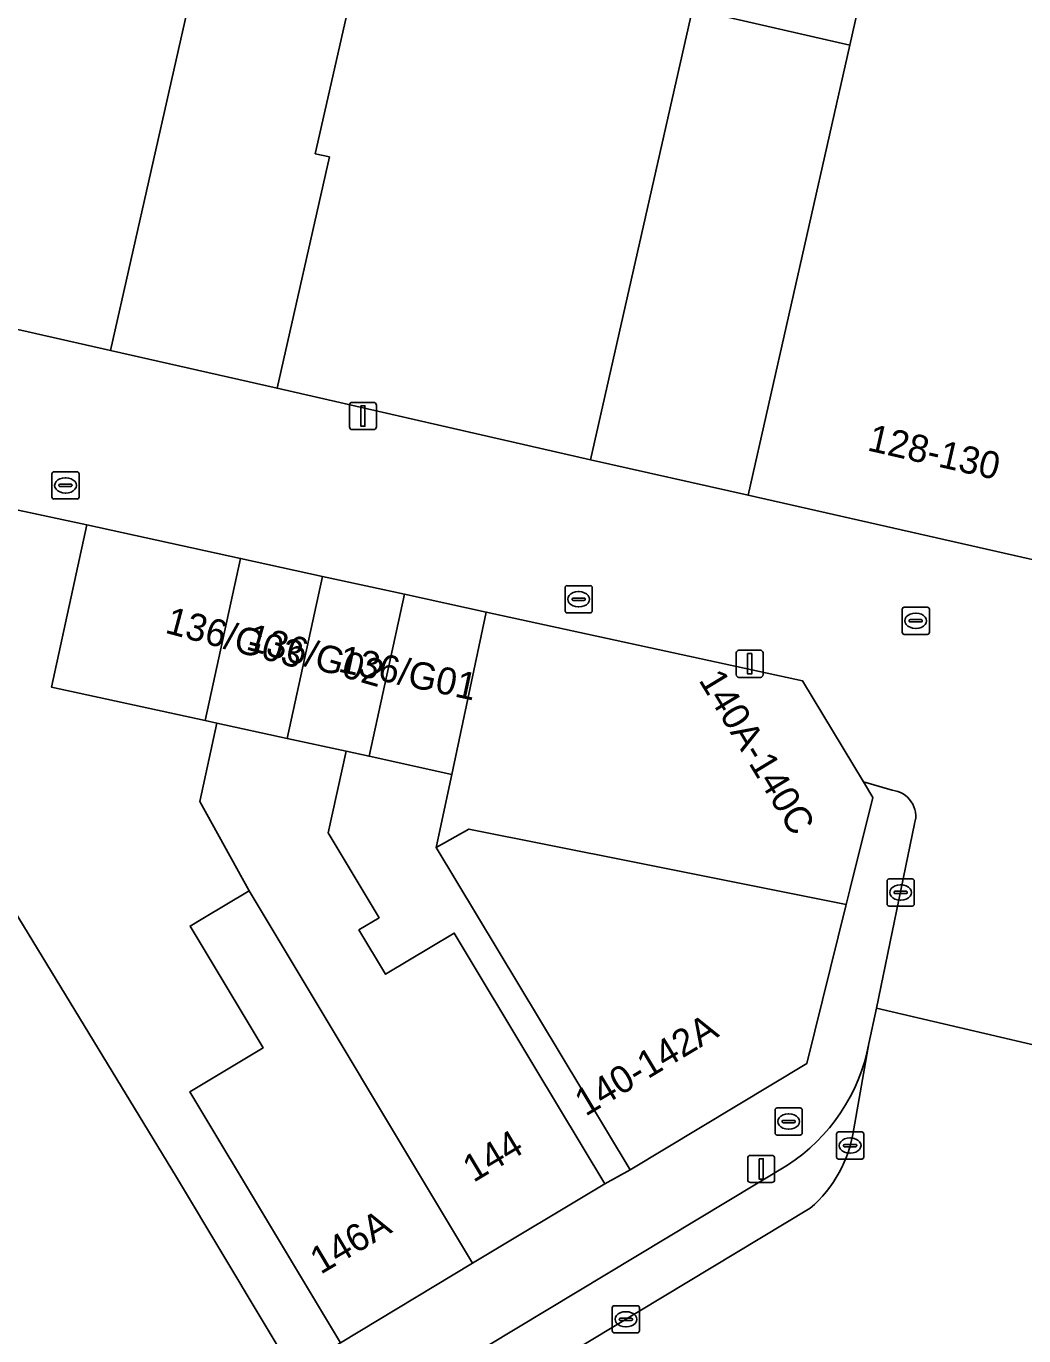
# Model space of a CAD drawing. Extents: x 161771 to 163125, y 382475 to 383179.
# Drawn here: x 162408.05 to 162444.79, y 382769.06 to 382817.29 of the extents above; entities that cross this region are included whole.
import ezdxf

# ---------------------------------------------------------------- set-up
doc = ezdxf.new("R2010")
doc.units = 0
for name, color, linetype in [('IMGEO_Brandkraan', 7, 'Continuous'), ('IMGEO_Erf', 7, 'Continuous'), ('IMGEO_Kolk', 7, 'Continuous'), ('IMGEO_Lichtmast', 7, 'Continuous'), ('IMGEO_Pand', 7, 'Continuous'), ('IMGEO_Pand_nummerreeks', 7, 'Continuous'), ('IMGEO_Parkeervlak_open', 7, 'Continuous'), ('IMGEO_Rijbaan_lokaal_open', 7, 'Continuous'), ('IMGEO_Rioolput', 7, 'Continuous'), ('IMGEO_Voetpad_open', 7, 'Continuous')]:
    doc.layers.add(name, color=color, linetype=linetype)

msp = doc.modelspace()

# ---------------------------------------------------------------- linework, layer by layer
at = {"layer": 'IMGEO_Brandkraan'}
for p, q in [((162435.629, 382776.526), (162435.629, 382777.378)), ((162435.704, 382777.452), (162436.556, 382777.452)), ((162436.117, 382777.232), (162436.142, 382777.232)), ((162436.63, 382777.378), (162436.63, 382776.526)), ((162435.888, 382776.946), (162435.888, 382776.958)), ((162436.326, 382776.909), (162435.928, 382776.909)), ((162435.931, 382776.995), (162436.329, 382776.995)), ((162436.372, 382776.958), (162436.372, 382776.946)), ((162436.556, 382776.452), (162435.704, 382776.452)), ((162436.14, 382776.672), (162436.115, 382776.672))]:
    msp.add_line(p, q, dxfattribs=at)
for points in [[(162435.629, 382776.526), (162435.629, 382777.378)], [(162435.704, 382777.452), (162436.556, 382777.452)], [(162436.63, 382777.378), (162436.63, 382776.526)], [(162436.556, 382776.452), (162435.704, 382776.452)]]:
    msp.add_lwpolyline(points, dxfattribs=at)
for centre, radius, start, end in [((162435.706, 382777.376), 0.0765, 91.552, 178.448), ((162435.706, 382777.376), 0.0765, 91.552, 178.448), ((162436.554, 382777.376), 0.0765, 1.552, 88.448), ((162436.554, 382777.376), 0.0765, 1.552, 88.448), ((162435.928, 382776.955), 0.0403, 85.8775, 175.7526), ((162435.925, 382776.945), 0.0366, 178.938, 274.7102), ((162436.329, 382776.952), 0.043, 264.8664, 352.4533), ((162436.333, 382776.957), 0.0386, 1.7309, 96.639), ((162435.706, 382776.528), 0.0765, 181.552, 268.448), ((162435.706, 382776.528), 0.0765, 181.552, 268.448), ((162436.554, 382776.528), 0.0765, 271.552, 358.448), ((162436.554, 382776.528), 0.0765, 271.552, 358.448)]:
    msp.add_arc(centre, radius, start, end, dxfattribs=at)
for centre, major_axis, ratio, start_param, end_param in [((162436.116, 382776.952), (-0.387, 0.002), 0.722429, 4.712389, 7.853982), ((162436.141, 382776.952), (-0.39, 0.002), 0.717154, 1.570796, 4.712389)]:
    msp.add_ellipse(centre, major_axis=major_axis, ratio=ratio, start_param=start_param, end_param=end_param, dxfattribs=at)
at = {"layer": 'IMGEO_Erf'}
for points in [[(162419.621, 382768.808), (162417.047, 382773.095), (162414.075, 382778.046), (162416.772, 382779.665), (162414.082, 382784.148), (162414.552, 382784.43), (162416.256, 382785.452), (162414.444, 382788.736), (162415.073, 382791.621), (162414.641, 382791.715), (162408.974, 382792.949), (162410.274, 382798.919), (162407.235, 382799.581), (162405.446, 382791.362), (162389.06, 382794.93), (162389.745, 382798.078), (162389.762, 382798.155), (162389.786, 382798.264), (162390.849, 382803.149), (162399.448, 382801.277), (162401.005, 382807.642), (162390.309, 382810.062), (162398.872, 382848.19)], [(162396.095, 382768.159), (162401.036, 382771.125), (162391.452, 382787.091), (162397.721, 382791.12), (162401.729, 382784.934), (162405.913, 382787.488), (162413.579, 382774.899), (162415.322, 382771.996), (162417.896, 382767.709)]]:
    msp.add_lwpolyline(points, dxfattribs=at)
for points in [[(162440.118, 382824.285), (162440.569, 382826.284), (162429.863, 382828.707), (162428.575, 382823.012), (162422.77, 382824.325), (162420.008, 382822.196), (162420.198, 382820.724), (162420.32, 382819.784), (162418.693, 382812.592), (162419.212, 382812.475), (162417.285, 382803.957), (162428.836, 382801.323), (162432.589, 382817.91), (162434.328, 382825.595)], [(162423.151, 382787.038), (162423.724, 382789.736), (162420.676, 382790.4), (162419.828, 382790.585), (162419.172, 382787.577), (162421.046, 382784.454), (162420.299, 382784.006), (162421.283, 382782.373), (162423.811, 382783.89), (162426.782, 382778.94), (162429.356, 382774.652), (162430.294, 382775.172), (162427.715, 382779.456)]]:
    msp.add_lwpolyline(points, close=True, dxfattribs=at)
at = {"layer": 'IMGEO_Kolk'}
for p, q in [((162408.994, 382799.95), (162408.994, 382800.802)), ((162409.069, 382800.876), (162409.921, 382800.876)), ((162409.995, 382800.802), (162409.995, 382799.95)), ((162409.253, 382800.37), (162409.253, 382800.382)), ((162409.691, 382800.333), (162409.293, 382800.333)), ((162409.296, 382800.419), (162409.694, 382800.419)), ((162409.482, 382800.656), (162409.507, 382800.656)), ((162409.737, 382800.382), (162409.737, 382800.37)), ((162409.921, 382799.876), (162409.069, 382799.876)), ((162409.505, 382800.096), (162409.48, 382800.096)), ((162427.895, 382795.758), (162427.895, 382796.61)), ((162427.97, 382796.684), (162428.822, 382796.684)), ((162428.383, 382796.464), (162428.408, 382796.464)), ((162428.896, 382796.61), (162428.896, 382795.758)), ((162428.154, 382796.178), (162428.154, 382796.19)), ((162428.592, 382796.141), (162428.194, 382796.141)), ((162428.197, 382796.227), (162428.595, 382796.227)), ((162428.638, 382796.19), (162428.638, 382796.178)), ((162428.822, 382795.684), (162427.97, 382795.684)), ((162428.406, 382795.904), (162428.381, 382795.904)), ((162439.83, 382785.887), (162440.682, 382785.887)), ((162439.755, 382784.961), (162439.755, 382785.813)), ((162440.014, 382785.381), (162440.014, 382785.393)), ((162440.057, 382785.43), (162440.455, 382785.43)), ((162440.243, 382785.667), (162440.268, 382785.667)), ((162440.498, 382785.393), (162440.498, 382785.381)), ((162440.756, 382785.813), (162440.756, 382784.961)), ((162440.682, 382784.887), (162439.83, 382784.887)), ((162440.452, 382785.344), (162440.054, 382785.344)), ((162440.266, 382785.107), (162440.241, 382785.107)), ((162437.894, 382775.64), (162437.894, 382776.492)), ((162437.969, 382776.566), (162438.821, 382776.566)), ((162438.382, 382776.346), (162438.407, 382776.346)), ((162438.895, 382776.492), (162438.895, 382775.64)), ((162438.153, 382776.06), (162438.153, 382776.072)), ((162438.591, 382776.023), (162438.193, 382776.023)), ((162438.196, 382776.109), (162438.594, 382776.109)), ((162438.405, 382775.786), (162438.38, 382775.786)), ((162438.637, 382776.072), (162438.637, 382776.06)), ((162438.821, 382775.566), (162437.969, 382775.566)), ((162429.634, 382769.243), (162429.634, 382770.095)), ((162429.709, 382770.169), (162430.561, 382770.169)), ((162430.122, 382769.949), (162430.147, 382769.949)), ((162430.635, 382770.095), (162430.635, 382769.243)), ((162429.893, 382769.663), (162429.893, 382769.675)), ((162430.331, 382769.626), (162429.933, 382769.626)), ((162429.936, 382769.712), (162430.334, 382769.712)), ((162430.377, 382769.675), (162430.377, 382769.663)), ((162430.561, 382769.169), (162429.709, 382769.169)), ((162430.145, 382769.389), (162430.12, 382769.389))]:
    msp.add_line(p, q, dxfattribs=at)
for points in [[(162408.994, 382799.95), (162408.994, 382800.802)], [(162409.069, 382800.876), (162409.921, 382800.876)], [(162409.995, 382800.802), (162409.995, 382799.95)], [(162409.921, 382799.876), (162409.069, 382799.876)], [(162427.895, 382795.758), (162427.895, 382796.61)], [(162427.97, 382796.684), (162428.822, 382796.684)], [(162428.896, 382796.61), (162428.896, 382795.758)], [(162428.822, 382795.684), (162427.97, 382795.684)], [(162439.83, 382785.887), (162440.682, 382785.887)], [(162439.755, 382784.961), (162439.755, 382785.813)], [(162440.756, 382785.813), (162440.756, 382784.961)], [(162440.682, 382784.887), (162439.83, 382784.887)], [(162437.894, 382775.64), (162437.894, 382776.492)], [(162437.969, 382776.566), (162438.821, 382776.566)], [(162438.895, 382776.492), (162438.895, 382775.64)], [(162438.821, 382775.566), (162437.969, 382775.566)], [(162429.634, 382769.243), (162429.634, 382770.095)], [(162429.709, 382770.169), (162430.561, 382770.169)], [(162430.635, 382770.095), (162430.635, 382769.243)], [(162430.561, 382769.169), (162429.709, 382769.169)]]:
    msp.add_lwpolyline(points, dxfattribs=at)
for centre, radius, start, end in [((162409.071, 382800.8), 0.0765, 91.552, 178.448), ((162409.071, 382800.8), 0.0765, 91.552, 178.448), ((162409.919, 382800.8), 0.0765, 1.552, 88.448), ((162409.919, 382800.8), 0.0765, 1.552, 88.448), ((162409.293, 382800.379), 0.0403, 85.8775, 175.7526), ((162409.29, 382800.369), 0.0366, 178.938, 274.7102), ((162409.694, 382800.376), 0.043, 264.8664, 352.4533), ((162409.698, 382800.381), 0.0386, 1.7309, 96.639), ((162409.071, 382799.952), 0.0765, 181.552, 268.448), ((162409.071, 382799.952), 0.0765, 181.552, 268.448), ((162409.919, 382799.952), 0.0765, 271.552, 358.448), ((162409.919, 382799.952), 0.0765, 271.552, 358.448), ((162427.972, 382796.608), 0.0765, 91.552, 178.448), ((162427.972, 382796.608), 0.0765, 91.552, 178.448), ((162428.82, 382796.608), 0.0765, 1.552, 88.448), ((162428.82, 382796.608), 0.0765, 1.552, 88.448), ((162428.194, 382796.187), 0.0403, 85.8775, 175.7526), ((162428.191, 382796.177), 0.0366, 178.938, 274.7102), ((162428.595, 382796.184), 0.043, 264.8664, 352.4533), ((162428.599, 382796.189), 0.0386, 1.7309, 96.639), ((162427.972, 382795.76), 0.0765, 181.552, 268.448), ((162427.972, 382795.76), 0.0765, 181.552, 268.448), ((162428.82, 382795.76), 0.0765, 271.552, 358.448), ((162428.82, 382795.76), 0.0765, 271.552, 358.448), ((162439.832, 382785.811), 0.0765, 91.552, 178.448), ((162439.832, 382785.811), 0.0765, 91.552, 178.448), ((162440.68, 382785.811), 0.0765, 1.552, 88.448), ((162440.68, 382785.811), 0.0765, 1.552, 88.448), ((162440.054, 382785.39), 0.0403, 85.8775, 175.7526), ((162440.051, 382785.38), 0.0366, 178.938, 274.7102), ((162440.455, 382785.387), 0.043, 264.8664, 352.4533), ((162440.459, 382785.392), 0.0386, 1.7309, 96.639), ((162439.832, 382784.963), 0.0765, 181.552, 268.448), ((162439.832, 382784.963), 0.0765, 181.552, 268.448), ((162440.68, 382784.963), 0.0765, 271.552, 358.448), ((162440.68, 382784.963), 0.0765, 271.552, 358.448), ((162437.971, 382776.49), 0.0765, 91.552, 178.448), ((162437.971, 382776.49), 0.0765, 91.552, 178.448), ((162438.819, 382776.49), 0.0765, 1.552, 88.448), ((162438.819, 382776.49), 0.0765, 1.552, 88.448), ((162438.193, 382776.069), 0.0403, 85.8775, 175.7526), ((162438.19, 382776.059), 0.0366, 178.938, 274.7102), ((162438.594, 382776.066), 0.043, 264.8664, 352.4533), ((162438.598, 382776.071), 0.0386, 1.7309, 96.639), ((162437.971, 382775.642), 0.0765, 181.552, 268.448), ((162437.971, 382775.642), 0.0765, 181.552, 268.448), ((162438.819, 382775.642), 0.0765, 271.552, 358.448), ((162438.819, 382775.642), 0.0765, 271.552, 358.448), ((162429.711, 382770.093), 0.0765, 91.552, 178.448), ((162429.711, 382770.093), 0.0765, 91.552, 178.448), ((162430.559, 382770.093), 0.0765, 1.552, 88.448), ((162430.559, 382770.093), 0.0765, 1.552, 88.448), ((162429.933, 382769.672), 0.0403, 85.8775, 175.7526), ((162429.93, 382769.662), 0.0366, 178.938, 274.7102), ((162430.334, 382769.669), 0.043, 264.8664, 352.4533), ((162430.338, 382769.674), 0.0386, 1.7309, 96.639), ((162429.711, 382769.245), 0.0765, 181.552, 268.448), ((162429.711, 382769.245), 0.0765, 181.552, 268.448), ((162430.559, 382769.245), 0.0765, 271.552, 358.448), ((162430.559, 382769.245), 0.0765, 271.552, 358.448)]:
    msp.add_arc(centre, radius, start, end, dxfattribs=at)
for centre, major_axis, ratio, start_param, end_param in [((162409.481, 382800.376), (-0.387, 0.002), 0.722429, 4.712389, 7.853982), ((162409.506, 382800.376), (-0.39, 0.002), 0.717154, 1.570796, 4.712389), ((162428.382, 382796.184), (-0.387, 0.002), 0.722429, 4.712389, 7.853982), ((162428.407, 382796.184), (-0.39, 0.002), 0.717154, 1.570796, 4.712389), ((162440.242, 382785.387), (-0.387, 0.002), 0.722429, 4.712389, 7.853982), ((162440.267, 382785.387), (-0.39, 0.002), 0.717154, 1.570796, 4.712389), ((162438.381, 382776.066), (-0.387, 0.002), 0.722429, 4.712389, 7.853982), ((162438.406, 382776.066), (-0.39, 0.002), 0.717154, 1.570796, 4.712389), ((162430.121, 382769.669), (-0.387, 0.002), 0.722429, 4.712389, 7.853982), ((162430.146, 382769.669), (-0.39, 0.002), 0.717154, 1.570796, 4.712389)]:
    msp.add_ellipse(centre, major_axis=major_axis, ratio=ratio, start_param=start_param, end_param=end_param, dxfattribs=at)
at = {"layer": 'IMGEO_Lichtmast'}
for p, q in [((162419.954, 382802.532), (162419.954, 382803.332)), ((162419.954, 382803.332), (162419.954, 382802.532)), ((162420.054, 382803.432), (162420.844, 382803.432)), ((162420.844, 382803.432), (162420.054, 382803.432)), ((162420.944, 382803.332), (162420.944, 382802.532)), ((162420.944, 382802.532), (162420.944, 382803.332)), ((162420.844, 382802.432), (162420.054, 382802.432)), ((162420.054, 382802.432), (162420.844, 382802.432)), ((162434.2, 382793.407), (162434.2, 382794.207)), ((162434.2, 382794.207), (162434.2, 382793.407)), ((162434.3, 382794.307), (162435.09, 382794.307)), ((162435.09, 382794.307), (162434.3, 382794.307)), ((162435.19, 382794.207), (162435.19, 382793.407)), ((162435.19, 382793.407), (162435.19, 382794.207)), ((162435.09, 382793.307), (162434.3, 382793.307)), ((162434.3, 382793.307), (162435.09, 382793.307)), ((162434.624, 382774.805), (162434.624, 382775.605)), ((162434.624, 382775.605), (162434.624, 382774.805)), ((162434.724, 382775.705), (162435.514, 382775.705)), ((162435.514, 382775.705), (162434.724, 382775.705)), ((162435.614, 382775.605), (162435.614, 382774.805)), ((162435.614, 382774.805), (162435.614, 382775.605)), ((162435.514, 382774.705), (162434.724, 382774.705)), ((162434.724, 382774.705), (162435.514, 382774.705))]:
    msp.add_line(p, q, dxfattribs=at)
for points in [[(162420.374, 382803.307), (162420.524, 382803.307), (162420.524, 382802.557), (162420.374, 382802.557), (162420.374, 382803.307)], [(162434.62, 382794.182), (162434.77, 382794.182), (162434.77, 382793.432), (162434.62, 382793.432), (162434.62, 382794.182)], [(162435.044, 382775.58), (162435.194, 382775.58), (162435.194, 382774.83), (162435.044, 382774.83), (162435.044, 382775.58)]]:
    msp.add_lwpolyline(points, dxfattribs=at)
for centre, start, end in [((162420.054, 382803.332), 90, 180), ((162420.054, 382803.332), 90, 180), ((162420.844, 382803.332), 0, 90), ((162420.844, 382803.332), 360, 90), ((162420.054, 382802.532), 180, 270), ((162420.054, 382802.532), 180, 270), ((162420.844, 382802.532), 270, 0), ((162420.844, 382802.532), 270, 0), ((162434.3, 382794.207), 90, 180), ((162434.3, 382794.207), 90, 180), ((162435.09, 382794.207), 0, 90), ((162435.09, 382794.207), 360, 90), ((162434.3, 382793.407), 180, 270), ((162434.3, 382793.407), 180, 270), ((162435.09, 382793.407), 270, 0), ((162435.09, 382793.407), 270, 0), ((162434.724, 382775.605), 90, 180), ((162434.724, 382775.605), 90, 180), ((162435.514, 382775.605), 0, 90), ((162435.514, 382775.605), 360, 90), ((162434.724, 382774.805), 180, 270), ((162434.724, 382774.805), 180, 270), ((162435.514, 382774.805), 270, 0), ((162435.514, 382774.805), 270, 0)]:
    msp.add_arc(centre, 0.1, start, end, dxfattribs=at)
at = {"layer": 'IMGEO_Pand'}
for points in [[(162398.872, 382848.19), (162390.309, 382810.062), (162401.005, 382807.642), (162411.148, 382805.346), (162414.898, 382821.927), (162419.769, 382843.463), (162414.562, 382844.641), (162398.956, 382848.171)], [(162461.08, 382821.814), (162440.569, 382826.284), (162440.118, 382824.285), (162438.383, 382816.594), (162434.638, 382800.011), (162448.511, 382796.872), (162451.134, 382796.279), (162455.231, 382795.352)], [(162432.589, 382817.91), (162438.383, 382816.594), (162440.118, 382824.285), (162434.328, 382825.595)], [(162411.148, 382805.346), (162417.285, 382803.957), (162419.212, 382812.475), (162418.693, 382812.592), (162420.32, 382819.784), (162420.198, 382820.724), (162414.898, 382821.927)], [(162432.589, 382817.91), (162428.836, 382801.323), (162434.638, 382800.011), (162438.383, 382816.594)], [(162414.641, 382791.715), (162415.942, 382797.685), (162410.274, 382798.919), (162408.974, 382792.949)], [(162418.96, 382797.027), (162415.942, 382797.685), (162414.641, 382791.715), (162415.073, 382791.621), (162417.659, 382791.057)], [(162421.977, 382796.37), (162418.96, 382797.027), (162417.659, 382791.057), (162419.828, 382790.585), (162420.676, 382790.4)], [(162421.977, 382796.37), (162420.676, 382790.4), (162423.724, 382789.736), (162424.992, 382795.714)], [(162438.253, 382784.944), (162438.386, 382785.481), (162439.231, 382788.88), (162438.881, 382789.461), (162436.645, 382793.176), (162424.992, 382795.714), (162423.724, 382789.736), (162423.151, 382787.038), (162424.352, 382787.721), (162430.387, 382786.515)], [(162423.811, 382783.89), (162421.283, 382782.373), (162420.299, 382784.006), (162421.046, 382784.454), (162419.172, 382787.577), (162419.828, 382790.585), (162417.659, 382791.057), (162415.073, 382791.621), (162414.444, 382788.736), (162416.256, 382785.452), (162424.488, 382771.73), (162429.356, 382774.652), (162426.782, 382778.94)], [(162405.913, 382787.488), (162401.729, 382784.934), (162397.721, 382791.12), (162391.452, 382787.091), (162401.036, 382771.125), (162402.329, 382768.971), (162407.01, 382761.174), (162417.896, 382767.709), (162415.322, 382771.996), (162413.579, 382774.899)], [(162438.253, 382784.944), (162430.387, 382786.515), (162424.352, 382787.721), (162423.151, 382787.038), (162427.715, 382779.456), (162430.294, 382775.172), (162436.798, 382779.087)], [(162416.256, 382785.452), (162414.552, 382784.43), (162414.082, 382784.148), (162416.772, 382779.665), (162414.075, 382778.046), (162417.047, 382773.095), (162419.621, 382768.808), (162424.488, 382771.73)]]:
    msp.add_lwpolyline(points, close=True, dxfattribs=at)
at = {"layer": 'IMGEO_Parkeervlak_open'}
for points in [[(162438.526, 382776.682), (162439.088, 382779.821)], [(162436.082, 382775.342), (162421.673, 382766.662), (162418.589, 382764.804), (162398.211, 382752.528), (162394.962, 382750.571), (162394.015, 382750), (162393.17, 382749.491), (162377.687, 382740.262), (162374.398, 382738.302), (162367.541, 382734.215), (162366.93, 382733.859)], [(162365.036, 382730.599), (162394.665, 382748.302), (162397.484, 382750), (162398.073, 382750.355), (162401.714, 382752.548), (162436.924, 382773.757)]]:
    msp.add_lwpolyline(points, dxfattribs=at)
for centre, radius, start, end in [((162432.371, 382781.081), 6.834, 302.8898, 349.3766), ((162433.836, 382777.349), 4.737, 310.6802, 351.9015)]:
    msp.add_arc(centre, radius, start, end, dxfattribs=at)
at = {"layer": 'IMGEO_Rijbaan_lokaal_open'}
for points in [[(162446.392, 382787.06), (162448.264, 382795.747), (162448.511, 382796.872), (162434.638, 382800.011), (162428.836, 382801.323), (162417.285, 382803.957), (162411.148, 382805.346), (162401.005, 382807.642), (162399.448, 382801.277), (162407.235, 382799.581), (162410.274, 382798.919), (162415.942, 382797.685), (162418.96, 382797.027), (162421.977, 382796.37), (162424.992, 382795.714), (162436.645, 382793.176), (162438.881, 382789.461), (162439.945, 382789.15)], [(162440.771, 382787.92), (162439.36, 382781.13), (162449.451, 382778.771)], [(162449.451, 382778.771), (162439.36, 382781.13), (162439.088, 382779.821), (162438.526, 382776.682)], [(162436.924, 382773.757), (162401.714, 382752.548), (162403.238, 382750), (162404.03, 382748.676), (162406.234, 382750), (162417.253, 382756.645), (162425.943, 382761.883), (162431.665, 382765.333), (162432.338, 382765.718)]]:
    msp.add_lwpolyline(points, dxfattribs=at)
for centre, radius, start, end in [((162439.851, 382788.195), 0.96, 343.3734, 84.3929), ((162433.836, 382777.349), 4.737, 310.6802, 351.9015)]:
    msp.add_arc(centre, radius, start, end, dxfattribs=at)
at = {"layer": 'IMGEO_Rioolput'}
for p, q in [((162440.311, 382794.966), (162440.311, 382795.818)), ((162440.386, 382795.892), (162441.238, 382795.892)), ((162440.799, 382795.672), (162440.824, 382795.672)), ((162441.312, 382795.818), (162441.312, 382794.966)), ((162440.57, 382795.386), (162440.57, 382795.398)), ((162441.008, 382795.349), (162440.61, 382795.349)), ((162440.613, 382795.435), (162441.011, 382795.435)), ((162440.822, 382795.112), (162440.797, 382795.112)), ((162441.054, 382795.398), (162441.054, 382795.386)), ((162441.238, 382794.892), (162440.386, 382794.892))]:
    msp.add_line(p, q, dxfattribs=at)
for points in [[(162440.311, 382794.966), (162440.311, 382795.818)], [(162440.386, 382795.892), (162441.238, 382795.892)], [(162441.312, 382795.818), (162441.312, 382794.966)], [(162441.238, 382794.892), (162440.386, 382794.892)]]:
    msp.add_lwpolyline(points, dxfattribs=at)
for centre, radius, start, end in [((162440.388, 382795.816), 0.0765, 91.552, 178.448), ((162440.388, 382795.816), 0.0765, 91.552, 178.448), ((162441.236, 382795.816), 0.0765, 1.552, 88.448), ((162441.236, 382795.816), 0.0765, 1.552, 88.448), ((162440.61, 382795.395), 0.0403, 85.8775, 175.7526), ((162440.607, 382795.385), 0.0366, 178.938, 274.7102), ((162441.011, 382795.392), 0.043, 264.8664, 352.4533), ((162441.015, 382795.397), 0.0386, 1.7309, 96.639), ((162440.388, 382794.968), 0.0765, 181.552, 268.448), ((162440.388, 382794.968), 0.0765, 181.552, 268.448), ((162441.236, 382794.968), 0.0765, 271.552, 358.448), ((162441.236, 382794.968), 0.0765, 271.552, 358.448)]:
    msp.add_arc(centre, radius, start, end, dxfattribs=at)
for centre, major_axis, ratio, start_param, end_param in [((162440.798, 382795.392), (-0.387, 0.002), 0.722429, 4.712389, 7.853982), ((162440.823, 382795.392), (-0.39, 0.002), 0.717154, 1.570796, 4.712389)]:
    msp.add_ellipse(centre, major_axis=major_axis, ratio=ratio, start_param=start_param, end_param=end_param, dxfattribs=at)
at = {"layer": 'IMGEO_Voetpad_open'}
for points in [[(162439.945, 382789.15), (162438.881, 382789.461), (162439.231, 382788.88), (162438.386, 382785.481), (162438.253, 382784.944), (162436.798, 382779.087), (162430.294, 382775.172), (162429.356, 382774.652), (162424.488, 382771.73), (162419.621, 382768.808), (162417.896, 382767.709), (162407.01, 382761.174), (162402.069, 382758.208), (162401.234, 382757.764), (162395.997, 382754.62), (162394.051, 382753.365), (162388.5, 382750.058), (162388.402, 382750), (162382.95, 382746.752), (162382.041, 382746.172), (162375.305, 382742.143), (162373.426, 382740.995), (162367.842, 382737.655), (162362.258, 382734.314)], [(162439.088, 382779.821), (162439.36, 382781.13), (162440.771, 382787.92)], [(162366.93, 382733.859), (162367.541, 382734.215), (162374.398, 382738.302), (162374.184, 382738.673), (162377.477, 382740.655), (162377.687, 382740.262), (162393.17, 382749.491), (162394.015, 382750), (162394.962, 382750.571), (162394.705, 382750.999), (162397.954, 382752.956), (162398.211, 382752.528), (162418.589, 382764.804), (162421.673, 382766.662), (162436.082, 382775.342)]]:
    msp.add_lwpolyline(points, dxfattribs=at)
for centre, radius, start, end in [((162439.851, 382788.195), 0.96, 343.3734, 84.3929), ((162432.371, 382781.081), 6.834, 302.8898, 349.3766)]:
    msp.add_arc(centre, radius, start, end, dxfattribs=at)

# ---------------------------------------------------------------- texts
at = {"layer": 'IMGEO_Pand_nummerreeks'}
for s, rotation, p in [('128-130', 347.0822, (162438.993, 382801.671)), ('136/G03', 344.9312, (162413.124, 382794.959)), ('136/G02', 344.0546, (162416.105, 382794.348)), ('136/G01', 347.9052, (162419.502, 382793.526)), ('140A-140C', 301.0461, (162432.797, 382793.208)), ('140-142A', 31.0453, (162428.648, 382777.123)), ('144', 30.9741, (162424.522, 382774.688)), ('146A', 30.6762, (162418.891, 382771.304))]:
    msp.add_text(s, height=1, rotation=rotation, dxfattribs=at).set_placement(p)

doc.saveas('drawing.dxf')
